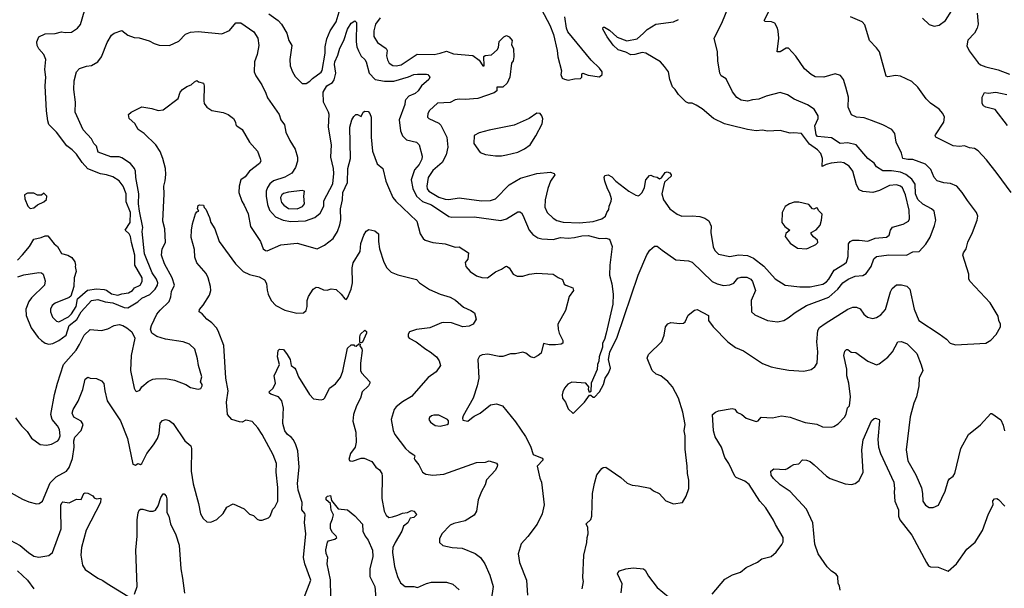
# Model space of a CAD drawing. Extents: x 1771496 to 1971148, y 471553 to 643630.
# Tile 432 of 656: x 1883542 to 1891394, y 574391 to 578922. Entities that reach past the tile are written whole.
import ezdxf

# ---------------------------------------------------------------- set-up
doc = ezdxf.new("R2010")
doc.units = 0

msp = doc.modelspace()

# ---------------------------------------------------------------- linework, layer by layer
at = {"layer": '0CON10XD'}
for points in [[(1888666, 577085), (1888775, 577008.8), (1888875, 577000.6), (1888905, 576988.6), (1889065, 576835.7), (1889105, 576817.8), (1889155, 576803.3), (1889205, 576807.8), (1889237, 576823), (1889267.9, 576862.1), (1889295, 576870.6), (1889339.1, 576869.1), (1889373.1, 576853.1), (1889386, 576835), (1889408.9, 576765), (1889374.2, 576685), (1889378, 576595), (1889405, 576570), (1889505, 576525.8), (1889585.9, 576514.1), (1889635, 576524), (1889671.2, 576545), (1889725, 576589.4), (1889815, 576643.3), (1889995, 576710.9), (1890065, 576775.4), (1890106.4, 576825), (1890147.3, 576855), (1890205, 576878.4), (1890265, 576884.5), (1890291.5, 576898.5), (1890331.1, 576955), (1890354.4, 577015), (1890375, 577034.4), (1890471.9, 577048.1), (1890614.3, 577045.7), (1890665, 577072.9), (1890715, 577074), (1890767.9, 577132.1), (1890801.7, 577188.3), (1890837.4, 577282.6), (1890846.7, 577325), (1890834.4, 577395), (1890813.9, 577413.9), (1890745, 577450.5), (1890705, 577489.4), (1890685.3, 577535), (1890682, 577612), (1890655, 577651.3), (1890607.5, 577687.5), (1890565, 577705.8), (1890495, 577718.2), (1890455, 577716.2), (1890425, 577718.2), (1890375, 577748.6), (1890355, 577778.5), (1890304.3, 577815), (1890213.4, 577923.4), (1890145, 577941.1), (1890085, 577935.5), (1890015, 577979.5), (1889905, 577990), (1889893.9, 578005), (1889883.1, 578075), (1889908.2, 578135), (1889910, 578155), (1889878.3, 578208.3), (1889825, 578243.3), (1889717.6, 578287.6), (1889665, 578324.2), (1889605, 578340.8), (1889495, 578312.9), (1889435, 578288.6), (1889385, 578284.4), (1889345, 578273.6), (1889295, 578281.8), (1889260.5, 578300.5), (1889225, 578346.2), (1889175, 578451.2), (1889136.7, 578475), (1889124.6, 578494.6), (1889108.7, 578595), (1889106, 578665), (1889079.5, 578775), (1889140, 578895), (1889194.2, 579025)], [(1888681.5, 576408.5), (1888692.9, 576475), (1888710.9, 576499.1), (1888735, 576508.1), (1888805, 576500), (1888835, 576503.8), (1888848.8, 576515), (1888872.3, 576567.7), (1888921.7, 576608.3), (1888945, 576611.2), (1889034, 576565), (1889035.8, 576525), (1889070.8, 576475), (1889188, 576355), (1889249.8, 576309.8), (1889315, 576282.9), (1889465, 576182), (1889534.3, 576154.3), (1889585, 576144), (1889675, 576128), (1889795, 576121.2), (1889852.5, 576135), (1889883.9, 576156.1), (1889901.2, 576185), (1889905.7, 576275), (1889899.2, 576355), (1889906.7, 576445), (1889920.2, 576469.8), (1889965, 576501.9), (1890145, 576615.7), (1890185, 576632), (1890215, 576630.8), (1890245, 576618), (1890274.5, 576574.5), (1890302.1, 576552.1), (1890345, 576540.8), (1890375, 576547.5), (1890410.2, 576569.8), (1890445, 576612.5), (1890486.6, 576753.4), (1890499.7, 576780.3), (1890535, 576808), (1890575, 576808), (1890615, 576798), (1890639.2, 576775), (1890674.6, 576614.6), (1890710.8, 576525), (1890875, 576418.8), (1890933.8, 576375), (1890962.5, 576345), (1891005, 576331.2), (1891246.1, 576343.9), (1891285, 576367.5), (1891328, 576412), (1891362.5, 576475), (1891362.5, 576495), (1891350, 576525), (1891345, 576560), (1891281.2, 576665), (1891120.8, 576835), (1891112, 576855), (1891110.8, 576895), (1891062.9, 577045), (1891067.5, 577065), (1891088.6, 577095), (1891102.4, 577147.6), (1891140, 577225), (1891176.2, 577325), (1891183.3, 577355), (1891172.5, 577385), (1891099.7, 577479.7), (1891058, 577545), (1891015, 577594), (1890965, 577615.6), (1890911.1, 577621.1), (1890857.9, 577637.9), (1890834.5, 577664.5), (1890806.7, 577726.7), (1890765, 577769.2), (1890665, 577806.7), (1890625, 577807.2), (1890585.7, 577815.7), (1890575, 577858.8), (1890531.4, 577945), (1890521.4, 578015), (1890496.8, 578046.8), (1890425, 578083.8), (1890335, 578119.2), (1890275, 578140), (1890213.7, 578143.7), (1890174.4, 578164.4), (1890149.4, 578225), (1890150, 578305), (1890130, 578385), (1890110, 578445), (1890087.3, 578477.3), (1890045, 578490), (1889955, 578462.5), (1889885, 578466), (1889854.5, 578484.5), (1889801.3, 578531.3), (1889732.4, 578632.4), (1889673.6, 578693.6), (1889655, 578694), (1889605, 578666), (1889583.3, 578665), (1889595.6, 578775), (1889591.4, 578831.4), (1889586, 578855), (1889562.5, 578895), (1889535.9, 578905.9), (1889486.7, 578906.7), (1889477.5, 578915), (1889539.2, 579035)], [(1883525, 577006.5), (1883565, 577047.7), (1883618.9, 577115), (1883655, 577174), (1883714.1, 577185.9), (1883745, 577200), (1883765, 577200), (1883816.1, 577136.1), (1883842.9, 577115), (1883875, 577057.5), (1883925, 577046.2), (1883956.4, 577026.4), (1883981.9, 576991.9), (1883985.8, 576965.8), (1883982.9, 576955), (1883992.7, 576915), (1883975.5, 576865.5), (1883974.6, 576795), (1883950.3, 576719.8), (1883935, 576706.7), (1883825, 576663.6), (1883801.5, 576645), (1883787.1, 576615), (1883786.5, 576595), (1883802.4, 576552.4), (1883835, 576519.6), (1883855, 576512.7), (1883930, 576555), (1883955, 576577.8), (1883991.1, 576635), (1884001.8, 576698.2), (1884083.5, 576766.5), (1884153.9, 576776.1), (1884215, 576772.5), (1884235, 576766.7), (1884275, 576738), (1884325, 576726.7), (1884355, 576738.3), (1884410, 576745), (1884441.4, 576765), (1884456.1, 576783.9), (1884502.5, 576805), (1884517.5, 576835), (1884518.5, 576865), (1884461.2, 576965), (1884459.8, 577045), (1884432.4, 577145), (1884425.8, 577195), (1884415, 577215.3), (1884383.5, 577245), (1884423, 577305), (1884424, 577385), (1884391.4, 577471.4), (1884390.8, 577535), (1884366.3, 577596.3), (1884335, 577637.1), (1884285, 577669.5), (1884235, 577685.4), (1884185, 577692.7), (1884085, 577733.7), (1884039.4, 577785), (1883995, 577849.4), (1883960.5, 577885), (1883917.3, 577917.3), (1883835.7, 578025), (1883775, 578086.2), (1883765.6, 578115.6), (1883756.2, 578195), (1883745.9, 578394.1), (1883749.4, 578465), (1883741.4, 578525), (1883751.1, 578605), (1883734.4, 578645), (1883695, 578688.6), (1883680.4, 578715), (1883678.2, 578745), (1883694.5, 578785), (1883745, 578810), (1883825, 578810.6), (1883875, 578825.7), (1883905, 578820), (1883955, 578823.3), (1884002, 578855), (1884025.5, 578884.5), (1884058, 578992)], [(1885528.5, 578968.5), (1885602.5, 578915), (1885629.2, 578885), (1885671.4, 578815), (1885687.1, 578755), (1885711.4, 578715), (1885695.8, 578605), (1885699.2, 578555), (1885716, 578505), (1885738.3, 578468.3), (1885795, 578413.8), (1885825, 578413.8), (1885855, 578432.9), (1885875.7, 578454.3), (1885945, 578503.6), (1885952.7, 578517.3), (1885978.8, 578655), (1885976.5, 578705), (1885990.8, 578769.1), (1886017.7, 578832.3), (1886065.4, 578905), (1886088.9, 578985)], [(1886415, 578935.4), (1886379.7, 578885), (1886365, 578833.3), (1886365, 578788), (1886395, 578739.1), (1886465, 578691.4), (1886471.5, 578675), (1886467.4, 578632.6), (1886475, 578601.2), (1886488.1, 578575), (1886517.9, 578557.9), (1886545, 578554.7), (1886585, 578561.4), (1886712.3, 578647.7), (1886845.8, 578644.2), (1886895.3, 578654.7), (1886945, 578671.9), (1887000.2, 578650.2), (1887155, 578636.9), (1887205, 578600), (1887234.3, 578555), (1887245, 578553.8), (1887242.4, 578627.6), (1887254, 578636), (1887305, 578642.1), (1887349.6, 578680.4), (1887360.7, 578699.3), (1887365, 578746.7), (1887403.5, 578785), (1887425, 578795.3), (1887445.8, 578785.8), (1887468.1, 578755), (1887463.3, 578725), (1887478.3, 578688.3), (1887482.3, 578625), (1887476.7, 578595), (1887463.1, 578575), (1887450.4, 578465), (1887427.8, 578415), (1887395, 578384.5), (1887347.5, 578385), (1887345.7, 578355), (1887325, 578338.1), (1887195, 578294.6), (1887095, 578285.6), (1887045, 578288.9), (1887015, 578281.9), (1886975, 578262.2), (1886874.2, 578255.8), (1886810.9, 578199.1), (1886797.3, 578175), (1886794.4, 578145), (1886803.3, 578133.3), (1886885, 578096.7), (1886901.2, 578081.2), (1886946.9, 577985), (1886957.1, 577905), (1886941.8, 577845), (1886910, 577785), (1886835, 577719.2), (1886799.3, 577665), (1886787.6, 577595), (1886791.2, 577575), (1886804.6, 577554.6), (1886885, 577507.3), (1886935, 577491.3), (1886965, 577489.6), (1887045, 577501.8), (1887225, 577478.4), (1887295, 577482.1), (1887335.8, 577495), (1887445.5, 577605), (1887535, 577658.8), (1887665, 577694.8), (1887775, 577705.6), (1887803.3, 577695), (1887808.8, 577685), (1887775, 577635.6), (1887753.3, 577576.7), (1887731.7, 577485), (1887728.8, 577428.8), (1887747.5, 577385), (1887795, 577339.5), (1887825, 577320.9), (1887875, 577307.5), (1888005, 577302.8), (1888116.1, 577313.9), (1888185, 577335.6), (1888214.1, 577355), (1888223.9, 577386.1), (1888240.6, 577409.4), (1888242, 577435), (1888258.4, 577475), (1888260, 577495), (1888248.7, 577538.7), (1888228, 577575), (1888206.9, 577635), (1888202, 577665), (1888208.8, 577681.2), (1888235, 577685.8), (1888265, 577669.2), (1888295.5, 577635.5), (1888400, 577555), (1888455, 577523.6), (1888475, 577518.6), (1888485, 577522.9), (1888505, 577544.4), (1888525.4, 577585), (1888535.8, 577645), (1888565, 577680), (1888575, 577683.3), (1888595, 577672.5), (1888625, 577667.5), (1888645, 577652.5), (1888659.5, 577660.5), (1888690, 577705), (1888705, 577710), (1888725, 577702.5), (1888737.5, 577685), (1888736.7, 577675), (1888682.5, 577627.5), (1888663.3, 577535), (1888676.4, 577486.4), (1888726.8, 577415), (1888785, 577371.4), (1888822.5, 577355), (1888905, 577359.2), (1888965, 577354.3), (1889005, 577339.4), (1889038, 577318), (1889055.7, 577275.7), (1889053.1, 577225), (1889072.1, 577112.1), (1889085, 577083.3), (1889115, 577054.2), (1889205, 577034.4), (1889275, 577047.1), (1889345, 577041.4), (1889392.5, 577022.5), (1889475, 576957.5), (1889565, 576857.8), (1889645, 576805.6), (1889762.4, 576792.4), (1889845, 576794), (1889945.7, 576815), (1889975, 576832.9), (1889995.6, 576854.4), (1890036.2, 576925), (1890120, 576975), (1890135, 576990), (1890148.2, 577035), (1890150.6, 577135), (1890164, 577155), (1890185, 577163.5), (1890235, 577165.4), (1890305, 577155.7), (1890365, 577181.1), (1890455, 577188.5), (1890476.1, 577203.9), (1890486.5, 577245), (1890502.9, 577267.1), (1890587.6, 577292.4), (1890628.6, 577315), (1890637.8, 577335), (1890634.6, 577405), (1890605, 577526), (1890582.8, 577582.8), (1890566.4, 577596.4), (1890535, 577606.7), (1890478.4, 577601.6), (1890398.5, 577561.5), (1890345, 577543.8), (1890265, 577553.4), (1890236, 577565), (1890214.2, 577605), (1890186.5, 577715), (1890156.9, 577755), (1890115, 577782.2), (1890085, 577787.1), (1890012.4, 577777.6), (1889972.5, 577767.5), (1889941.7, 577751.7), (1889943.5, 577815), (1889930, 577855), (1889905, 577885.4), (1889841, 577931), (1889775, 578015.8), (1889715, 578021.2), (1889685, 578016.7), (1889605, 578038.8), (1889505, 578032.5), (1889465, 578040.8), (1889414.1, 578035.9), (1889345, 578046.9), (1889205, 578082.2), (1889163.1, 578093.1), (1889075, 578134.3), (1888985, 578210.8), (1888935, 578241.4), (1888905, 578255.6), (1888875, 578257.8), (1888855, 578266.9), (1888794.7, 578324.7), (1888768.6, 578365), (1888746.4, 578386.4), (1888725.7, 578445), (1888714.4, 578505), (1888685, 578548.6), (1888650.8, 578585), (1888535, 578655.7), (1888505, 578660.8), (1888446.8, 578643.2), (1888415, 578641.4), (1888375, 578663.6), (1888315, 578681.8), (1888275, 578719.2), (1888225.8, 578785), (1888191.2, 578845), (1888195, 578862.5), (1888205, 578862.5), (1888245, 578838.8), (1888305, 578783.8), (1888382.7, 578752.7), (1888465, 578769.4), (1888515.8, 578814.2), (1888545.9, 578844.1), (1888615, 578885.6), (1888756.7, 578905), (1888796.4, 578923.6)], [(1887702.2, 579002.2), (1887769.1, 578879.1), (1887798.5, 578805), (1887828, 578675), (1887833.8, 578625), (1887861.2, 578515), (1887856.7, 578485), (1887867, 578457), (1887885, 578447.5), (1887915, 578440), (1887965, 578451.2), (1888015, 578453.3), (1888023.3, 578465), (1888025, 578490), (1888033.3, 578496.7), (1888075, 578480), (1888165, 578466.2), (1888185.7, 578484.3), (1888188, 578505), (1888165.8, 578535), (1888099.1, 578599.1), (1887912.9, 578825), (1887902.2, 578855), (1887890, 578945)], [(1891449.2, 577545), (1891335.8, 577695), (1891252, 577805), (1891185.5, 577875.5), (1891155, 577896.2), (1891115, 577901.2), (1891075.8, 577915.8), (1891035, 577912), (1890985, 577916.9), (1890846.6, 577986.6), (1890841.4, 577995), (1890844.2, 578005), (1890912.5, 578105), (1890915.8, 578145), (1890903.8, 578175), (1890875, 578208), (1890805, 578257.5), (1890770.2, 578290.2), (1890705, 578383.8), (1890655, 578428), (1890565, 578472), (1890525, 578476.2), (1890465, 578466.2), (1890452.3, 578472.3), (1890398, 578665), (1890375, 578698.8), (1890318.8, 578755), (1890280.9, 578880.9), (1890261.2, 578905), (1890167.5, 578945)], [(1890740, 578935), (1890793.2, 578883.2), (1890835, 578869.2), (1890875, 578879.2), (1890925, 578915.7), (1890975.5, 578994.5)], [(1891176.2, 578975), (1891184.3, 578885), (1891177.1, 578855), (1891155.7, 578815), (1891102.1, 578757.9), (1891094, 578714), (1891112.5, 578672.5), (1891185, 578578.9), (1891205, 578563.1), (1891247.3, 578547.3), (1891345, 578521.1), (1891435, 578488.9)], [(1883526.5, 576873.5), (1883575, 576888.2), (1883695, 576908.1), (1883715, 576905.8), (1883728, 576895), (1883745, 576840), (1883739.4, 576805), (1883636.4, 576705), (1883615, 576676.9), (1883590.9, 576615), (1883593.5, 576565), (1883632, 576465), (1883688.9, 576388.9), (1883714.6, 576364.6), (1883745, 576343.1), (1883775, 576336.7), (1883805, 576341.5), (1883854.2, 576365), (1883912.3, 576407.7), (1883937, 576485), (1883996.1, 576533.9), (1884033, 576595), (1884115, 576683.2), (1884165, 576691.1), (1884223.8, 576673.8), (1884285.4, 576665.4), (1884375, 576627.1), (1884404.6, 576625.4), (1884485, 576674.7), (1884515, 576702), (1884579.5, 576730.5), (1884623.3, 576775), (1884640.4, 576805), (1884643.3, 576825), (1884633.3, 576855), (1884597.7, 576905), (1884537.7, 577055), (1884517.5, 577235), (1884522.8, 577265), (1884496.5, 577396.5), (1884488.9, 577455), (1884490.8, 577535), (1884467.5, 577665), (1884465.5, 577715), (1884457.8, 577735), (1884425, 577776.9), (1884355, 577821.1), (1884335, 577827.8), (1884268, 577828), (1884167.3, 577867.3), (1884153.6, 577913.6), (1884132.5, 577935), (1884113.1, 577973.1), (1884047.1, 578045), (1883984.3, 578185), (1883986.6, 578263.4), (1883974.6, 578365.4), (1883975.8, 578435), (1883995, 578506.7), (1884017.5, 578532.5), (1884075, 578552.5), (1884115, 578558), (1884163.8, 578585), (1884195, 578626.7), (1884240.2, 578739.8), (1884275, 578798), (1884295, 578814), (1884355, 578836.2), (1884405, 578798.8), (1884455, 578778.8), (1884495, 578776.2), (1884573.9, 578753.9), (1884615, 578731.2), (1884655, 578718.8), (1884736.4, 578716.4), (1884809.7, 578750.3), (1884864.6, 578805.4), (1884905, 578823.1), (1884965, 578828.5), (1885155, 578808), (1885214.1, 578835.9), (1885264.3, 578895.7), (1885305, 578895.8), (1885409.2, 578825), (1885441.1, 578775), (1885447.8, 578715), (1885434.3, 578645), (1885414.4, 578585), (1885412.5, 578505), (1885423.6, 578473.6), (1885472, 578402), (1885505.6, 578335), (1885518.9, 578298.9), (1885611.4, 578165), (1885623.1, 578125), (1885654.2, 578084.2), (1885664.3, 578025), (1885695, 577958.8), (1885739.1, 577889.1), (1885758.1, 577825), (1885757.1, 577795), (1885741.4, 577745), (1885710.8, 577699.2), (1885655, 577666.2), (1885565, 577637.1), (1885536.2, 577613.8), (1885517.1, 577585), (1885508.5, 577555), (1885508.2, 577515), (1885518.3, 577448.3), (1885535, 577404.2), (1885581.5, 577351.5), (1885643.4, 577323.4), (1885705, 577314.8), (1885819.8, 577320.2), (1885895, 577344.5), (1885938.9, 577381.1), (1885967.2, 577435), (1885967.5, 577477.5), (1886038.8, 577615), (1886048, 577695), (1886045.3, 577735), (1886021.8, 577825), (1886027.8, 577925), (1886003.6, 578065), (1886009.1, 578165), (1886005.5, 578185), (1885963.8, 578265), (1885962.7, 578345), (1885991.4, 578395), (1886035, 578422.2), (1886048.2, 578441.8), (1886062, 578495), (1886051, 578565), (1886053.8, 578585), (1886080, 578640), (1886094.7, 578695.3), (1886125.6, 578755), (1886156.7, 578845), (1886185, 578893.8), (1886215, 578913.3), (1886228.6, 578898.6), (1886225.5, 578745), (1886230, 578705), (1886243.1, 578673.1), (1886265, 578632), (1886295, 578604), (1886305.6, 578585), (1886328.1, 578495), (1886375.5, 578445.5), (1886451.3, 578431.3), (1886525, 578432.7), (1886643.6, 578466.4), (1886685, 578485.4), (1886715, 578488.5), (1886785, 578488.8), (1886796.7, 578485), (1886813.3, 578465), (1886803.8, 578445), (1886745, 578395.8), (1886719.4, 578355), (1886695, 578334.5), (1886645, 578311.5), (1886620.6, 578285), (1886614.5, 578275), (1886613.3, 578245), (1886568, 578125), (1886578.6, 578035), (1886594.2, 577995), (1886625.4, 577965.4), (1886706.4, 577946.4), (1886728, 577925), (1886752.5, 577835), (1886749.1, 577810.9), (1886727, 577767), (1886689.5, 577725), (1886664.7, 577645), (1886676.8, 577576.8), (1886706.4, 577515), (1886752.8, 577472.8), (1886825, 577445.3), (1886963.1, 577353.1), (1886987.6, 577347.6), (1887165, 577349.6), (1887377.9, 577322.1), (1887424.5, 577335.5), (1887515, 577389.4), (1887530.8, 577390.8), (1887543.2, 577383.2), (1887554.5, 577364.5), (1887605.6, 577245.6), (1887635, 577210), (1887674.4, 577184.4), (1887705, 577175.6), (1887795, 577168.9), (1887855, 577186.4), (1887915, 577180), (1887965, 577185.4), (1888025, 577199.7), (1888075, 577202.1), (1888165, 577177.5), (1888215, 577180.8), (1888245, 577172.5), (1888267.5, 577115), (1888246.9, 576965), (1888245.4, 576885.4), (1888264.2, 576815.8), (1888275.6, 576735), (1888271.5, 576655), (1888219.4, 576425), (1888205.5, 576374.5), (1888190.6, 576345), (1888189.1, 576310.9), (1888164, 576235), (1888160.5, 576199.5), (1888148.8, 576175), (1888147, 576133), (1888100, 576025), (1888095, 575960), (1888085, 575950), (1888077.5, 575975), (1888080, 575995), (1888055.9, 576025.9), (1887945, 576032), (1887913.4, 576016.6), (1887886, 575985), (1887873.3, 575955), (1887867, 575933), (1887870, 575905), (1887893.6, 575873.6), (1887915, 575820), (1887955, 575782.5), (1888046.7, 575875), (1888085, 575930), (1888095, 575930), (1888115, 575912.5), (1888125, 575913.3), (1888166, 575955), (1888197.5, 576015), (1888210, 576065), (1888237.5, 576105), (1888253.3, 576145), (1888236.7, 576215), (1888248.3, 576271.7), (1888305, 576392.5), (1888474.7, 576885.3), (1888543, 577047), (1888565.7, 577084.3), (1888605, 577118), (1888625, 577116), (1888666, 577085)], [(1883508, 575748), (1883555, 575686), (1883601.3, 575641.3), (1883635, 575586.2), (1883705, 575536.2), (1883755, 575532), (1883795, 575538.8), (1883845, 575566.2), (1883855, 575576.7), (1883863.5, 575605), (1883858.4, 575655), (1883843.1, 575685), (1883800.7, 575735), (1883790.4, 575775), (1883820.5, 575935), (1883844.1, 576025), (1883892.2, 576175), (1883991.9, 576288.1), (1884017.3, 576332.7), (1884055, 576408.8), (1884105, 576452), (1884195, 576444.3), (1884245, 576457.1), (1884295, 576484.2), (1884335, 576492.5), (1884365, 576485.7), (1884397.4, 576467.4), (1884435, 576433.8), (1884458.6, 576385), (1884430, 576245), (1884424.5, 576125), (1884454.4, 575984.4), (1884464.2, 575964.2), (1884475, 575957.5), (1884499.5, 575970.5), (1884516.7, 575995), (1884565, 576038.8), (1884603, 576057), (1884625, 576060), (1884705, 576062.5), (1884775, 576048.8), (1884865.9, 576015.9), (1884905, 575990), (1884965, 575977.5), (1884985, 575982.5), (1884996.2, 576005), (1884995.9, 576015.9), (1884983.3, 576035), (1884994, 576075), (1884967.1, 576165), (1884960.3, 576219.7), (1884937.1, 576295), (1884895, 576336.9), (1884844.3, 576354.3), (1884705, 576376.9), (1884635, 576396), (1884596.2, 576425), (1884584, 576455), (1884592.5, 576485), (1884636.2, 576575), (1884662.2, 576607.8), (1884732.5, 576675), (1884746.6, 576713.4), (1884751.3, 576755), (1884776.5, 576805), (1884758.5, 576865), (1884697.5, 576975), (1884671.4, 577045), (1884677.1, 577095), (1884704.2, 577145), (1884700, 577255), (1884684.4, 577315), (1884694.4, 577535), (1884690, 577595), (1884701.7, 577638.3), (1884707.3, 577687.3), (1884704.3, 577735), (1884684.3, 577815), (1884660.6, 577870.6), (1884628, 577925), (1884534.6, 578014.6), (1884486, 578046), (1884460, 578095), (1884414.2, 578135), (1884410, 578165), (1884430, 578185), (1884515, 578227.1), (1884595, 578214.2), (1884645, 578198), (1884685, 578204), (1884805, 578293.3), (1884822.5, 578345), (1884838.8, 578365), (1884875, 578389.2), (1884908.3, 578401.7), (1884935, 578427.5), (1884955, 578437.5), (1884967.5, 578427.5), (1885006.7, 578415), (1885012, 578395), (1885010, 578275), (1885013.8, 578255), (1885033.3, 578225), (1885075, 578198), (1885165, 578182), (1885205, 578166), (1885248, 578135), (1885263.8, 578106.2), (1885266.2, 578085), (1885273.8, 578075), (1885315, 578047.1), (1885374.5, 577944.5), (1885437.5, 577875), (1885460, 577815), (1885464, 577795), (1885454, 577775), (1885375, 577714.3), (1885340.3, 577669.7), (1885305, 577646.7), (1885290.8, 577595), (1885290, 577545), (1885312, 577475), (1885332, 577445), (1885363.4, 577373.4), (1885382, 577275), (1885462.5, 577155), (1885482, 577095), (1885501.3, 577081.3), (1885515, 577080.6), (1885625, 577127.1), (1885755, 577140), (1885915, 577096.7), (1885973.3, 577125), (1886041.7, 577178.3), (1886076.9, 577235), (1886095, 577287.5), (1886102.4, 577327.6), (1886099.7, 577415), (1886115.6, 577485), (1886117.5, 577545), (1886156.5, 577625), (1886159.4, 577735), (1886179.1, 577815), (1886175.7, 578065), (1886190, 578125), (1886205, 578151.2), (1886222.5, 578165), (1886235, 578166.2), (1886265, 578150), (1886280, 578185), (1886295, 578193.3), (1886319.5, 578189.5), (1886335, 578173.3), (1886345.5, 578145), (1886344.5, 577985), (1886355.5, 577875), (1886392.4, 577772.4), (1886438.8, 577735), (1886460.8, 577635), (1886483.6, 577583.6), (1886518.1, 577505), (1886540, 577475), (1886707.5, 577315), (1886735.7, 577215.7), (1886758.8, 577178.8), (1886775.7, 577165.7), (1886835, 577145.7), (1886935, 577136.7), (1887015, 577109.2), (1887045, 577112.5), (1887120, 577065), (1887116.4, 577013.6), (1887093.9, 576986.1), (1887098.8, 576955), (1887134, 576915), (1887185, 576881.4), (1887226.6, 576866.6), (1887272.5, 576865), (1887335, 576911.2), (1887385, 576933.8), (1887415, 576956.2), (1887425, 576956.7), (1887443.8, 576945), (1887476, 576895), (1887509.1, 576879.1), (1887555, 576877.8), (1887605, 576894.4), (1887665, 576902.9), (1887795, 576893.3), (1887836, 576866), (1887871.7, 576851.7), (1887883.3, 576815), (1887897.5, 576807.5), (1887952.5, 576785), (1887958.8, 576765), (1887923.8, 576715), (1887893.3, 576605), (1887834, 576495), (1887836, 576455), (1887845, 576422.5), (1887873.8, 576365), (1887872.5, 576345), (1887860, 576335), (1887815, 576332), (1887765, 576331.2), (1887719.3, 576340.7), (1887700, 576265), (1887677.5, 576245), (1887643, 576227), (1887615, 576233.8), (1887576.7, 576265), (1887555, 576272.9), (1887495, 576259.4), (1887455, 576260), (1887395, 576238.9), (1887365, 576238.6), (1887275, 576255.6), (1887229.7, 576250.3), (1887209.7, 576240.3), (1887195.9, 576214.1), (1887202, 576065), (1887190, 576005), (1887158, 575905), (1887077.5, 575765), (1887072.5, 575745), (1887075, 575730), (1887115, 575722.5), (1887145, 575747.5), (1887165, 575763.3), (1887215, 575786.7), (1887295, 575853.3), (1887345, 575860), (1887392.5, 575845), (1887496.8, 575716.8), (1887575, 575600), (1887614.3, 575524.3), (1887637.6, 575457.6), (1887707.8, 575427.8), (1887716.9, 575415), (1887667.5, 575365), (1887688.8, 575268.8), (1887702, 575235), (1887723.8, 575055), (1887708.8, 574985), (1887667.3, 574902.7), (1887595, 574803.3), (1887541.2, 574745), (1887515.8, 574665), (1887527.5, 574595), (1887584, 574455), (1887591.2, 574335)], [(1891419.7, 578079.7), (1891322, 578205), (1891245, 578224.6), (1891228.1, 578235), (1891217.1, 578255), (1891216.4, 578303.6), (1891235, 578342.5), (1891265, 578336.7), (1891325, 578345.5), (1891363.3, 578335), (1891415, 578326.2)], [(1887385, 577836.2), (1887425, 577844.2), (1887515, 577866.2), (1887568.3, 577891.7), (1887611.2, 577925), (1887658.8, 577995), (1887707.3, 578092.7), (1887713, 578133), (1887706.7, 578156.7), (1887693, 578173), (1887665, 578176.2), (1887605, 578133.8), (1887485, 578080), (1887285, 578042), (1887205, 578021.2), (1887165, 578000), (1887163.8, 577935), (1887215, 577862.5), (1887255, 577846.7), (1887335, 577836.2), (1887385, 577836.2)], [(1883625, 577417.5), (1883655, 577423.3), (1883683, 577447), (1883735, 577470), (1883755, 577490), (1883757.5, 577515), (1883735, 577540), (1883715, 577522.5), (1883683, 577523), (1883655, 577540), (1883605, 577540), (1883580, 577525), (1883583, 577493), (1883607.5, 577435), (1883625, 577417.5)], [(1885755, 577414.1), (1885796.2, 577433.8), (1885812.7, 577455), (1885807.5, 577515), (1885813.3, 577555), (1885795, 577561.4), (1885685, 577546), (1885645, 577535.4), (1885631.8, 577525), (1885622.7, 577505), (1885623.1, 577485), (1885630, 577465), (1885647.1, 577445), (1885685, 577418.4), (1885755, 577414.1)], [(1884609.2, 575535), (1884641.1, 575585), (1884655, 575623.3), (1884662.9, 575707.1), (1884681.1, 575728.9), (1884705, 575735.8), (1884735, 575728.6), (1884765.8, 575705), (1884858, 575565), (1884906.2, 575525), (1884911.4, 575505), (1884908.1, 575325), (1884925, 575222.5), (1884968.6, 575065), (1884984, 574985), (1885005, 574946.7), (1885035, 574920), (1885065, 574916.7), (1885115, 574937.5), (1885165, 574987.5), (1885192.3, 575037.7), (1885245, 575063.8), (1885332.5, 575025), (1885375, 574980), (1885405, 574970), (1885435, 574942.5), (1885455, 574932.5), (1885475, 574932.5), (1885525, 574952.5), (1885540, 574965), (1885559.3, 575020.7), (1885575, 575037.5), (1885600, 575085), (1885600, 575125), (1885600, 575195), (1885587.5, 575315), (1885590, 575385), (1885563.5, 575455), (1885474.6, 575615), (1885439.8, 575669.8), (1885395, 575720.8), (1885345, 575730), (1885315, 575715.6), (1885295, 575716.7), (1885233.8, 575735), (1885198.9, 575775), (1885191.1, 575875), (1885205.4, 575965.4), (1885185.4, 576065), (1885168.8, 576325), (1885125, 576442.5), (1885110, 576465), (1885075, 576506.2), (1885035, 576534), (1884997.7, 576577.7), (1884973.3, 576595), (1884976.4, 576613.6), (1885005, 576647.5), (1885055, 576726.7), (1885065.6, 576765), (1885064.4, 576795), (1885045.6, 576865), (1885028.3, 576898.3), (1884954.2, 576985), (1884938.8, 577028.8), (1884935, 577090), (1884910, 577185), (1884911.4, 577245), (1884920, 577295), (1884943.8, 577375), (1884955, 577390), (1884970, 577395), (1884960, 577415), (1884965, 577440), (1884975, 577447.5), (1885007.5, 577445), (1885012.5, 577425), (1885025, 577412.5), (1885055.5, 577345.5), (1885065.7, 577305.7), (1885097.8, 577255), (1885132.5, 577155), (1885261.4, 576975), (1885323.9, 576913.9), (1885375, 576891.5), (1885452.7, 576872.7), (1885495, 576850), (1885510.3, 576820.3), (1885514.4, 576765.6), (1885522.5, 576735), (1885547.8, 576685), (1885585, 576643.1), (1885655, 576605.7), (1885753, 576583), (1885805, 576586), (1885825, 576603.3), (1885834, 576635), (1885833.8, 576685), (1885843.8, 576715), (1885882, 576775), (1885905, 576790.8), (1885925, 576788.1), (1885965, 576767.8), (1885994, 576766), (1886026.1, 576776.1), (1886065, 576771.2), (1886105.5, 576735.5), (1886135, 576696.7), (1886145, 576693.3), (1886155.8, 576705), (1886184.4, 576775), (1886196.7, 576825), (1886194.2, 576945), (1886202, 576985), (1886255.7, 577075), (1886261.9, 577138.1), (1886286.4, 577203.6), (1886304.2, 577235.8), (1886325, 577250), (1886375, 577240), (1886403.8, 577215), (1886402, 577155), (1886411.1, 577095), (1886445, 576990), (1886470.8, 576945), (1886505, 576910.8), (1886557.6, 576887.6), (1886705, 576851.2), (1886731.2, 576825), (1886810.6, 576770.6), (1886895, 576735.6), (1886975, 576711.4), (1887016.3, 576686.3), (1887082.2, 576632.2), (1887140, 576605), (1887167.5, 576585), (1887182.5, 576535), (1887156.7, 576495), (1887125, 576478.6), (1887075, 576474.5), (1886985, 576505.6), (1886925, 576508.9), (1886905, 576505.6), (1886812.5, 576465), (1886705, 576454.2), (1886650, 576435), (1886640, 576415), (1886640, 576395), (1886647.5, 576385), (1886702.5, 576355), (1886780, 576295), (1886815, 576276), (1886865.5, 576235.5), (1886886.4, 576203.6), (1886897.1, 576165), (1886863.8, 576115), (1886800.3, 576069.7), (1886665, 575917.8), (1886594.6, 575875.4), (1886545, 575835.8), (1886529.2, 575815), (1886504.2, 575735), (1886518.8, 575648.8), (1886532.9, 575615), (1886617.5, 575505), (1886647.4, 575477.4), (1886685.7, 575455), (1886692.5, 575445), (1886688, 575425), (1886694, 575415), (1886725.8, 575375), (1886755, 575316.7), (1886779.5, 575299.5), (1886835, 575290.8), (1886925, 575300), (1887185, 575392.9), (1887255, 575396.9), (1887285, 575405.5), (1887345, 575388.8), (1887352, 575375), (1887349.4, 575360.6), (1887335, 575332), (1887263.8, 575255), (1887253.8, 575215), (1887225, 575162.5), (1887198.8, 575095), (1887183.8, 575005), (1887165, 574972.5), (1887095, 574928.8), (1887005, 574908), (1886975, 574893.8), (1886908.8, 574825), (1886888.8, 574785), (1886890, 574755), (1886915, 574731.2), (1886990, 574715), (1887070.3, 574710.3), (1887175, 574667.1), (1887215.4, 574635.4), (1887251.4, 574585), (1887291.4, 574495), (1887317.8, 574405), (1887301.9, 574295)], [(1889815, 577096.7), (1889835, 577103.3), (1889890.7, 577129.3), (1889906.2, 577145), (1889903.3, 577165), (1889870.7, 577190.7), (1889852.5, 577215), (1889852.5, 577225), (1889892, 577248), (1889924, 577285), (1889936.7, 577325), (1889941.7, 577371.7), (1889911.7, 577401.7), (1889905, 577420), (1889895, 577422.5), (1889875, 577411.2), (1889865, 577413.8), (1889835, 577448.8), (1889755, 577467.5), (1889717, 577467), (1889680, 577455), (1889647, 577433), (1889622.5, 577385), (1889620, 577305), (1889643.8, 577275), (1889683.3, 577245), (1889651.7, 577218.3), (1889646.7, 577195), (1889685, 577140), (1889745, 577100), (1889815, 577096.7)], [(1886265, 576346.2), (1886255, 576350), (1886252.9, 576395), (1886260, 576415), (1886295, 576447.8), (1886308, 576438), (1886308.2, 576425), (1886275, 576350.8), (1886265, 576346.2)], [(1885805.9, 574304.1), (1885862.5, 574455), (1885815.3, 574585.3), (1885806.1, 574635), (1885822.3, 574825), (1885811.8, 574915), (1885817.7, 574975), (1885815.9, 574985.9), (1885792.7, 575015), (1885795.5, 575075), (1885761.7, 575171.7), (1885758.1, 575225), (1885771.6, 575355), (1885759.1, 575485), (1885744.7, 575535), (1885725, 575574.4), (1885706.1, 575596.1), (1885676.3, 575616.3), (1885655.5, 575645), (1885640.9, 575705), (1885642, 575778), (1885646.7, 575825), (1885631.4, 575885), (1885605, 575917.5), (1885545, 575938), (1885532.5, 575945), (1885530, 575955), (1885562.5, 575985), (1885580.8, 576025), (1885570.8, 576085), (1885613.8, 576175), (1885598, 576235), (1885602.5, 576285), (1885612.5, 576297.5), (1885645, 576292.5), (1885674, 576254), (1885697.5, 576215), (1885706.4, 576166.4), (1885735, 576146), (1885745, 576131.2), (1885764.6, 576074.6), (1885854, 575935), (1885885, 575901.2), (1885945, 575892.5), (1885965, 575897.5), (1885975, 575907.5), (1886012.7, 575985), (1886059.5, 576020.5), (1886098.9, 576071.1), (1886118, 576122), (1886156.7, 576305), (1886185, 576330), (1886205, 576330), (1886211.7, 576321.7), (1886225, 576320), (1886245, 576337.5), (1886255, 576340), (1886256.7, 576335), (1886253, 576323), (1886269.6, 576299.6), (1886271.8, 576285), (1886260.6, 576185), (1886260.4, 576125), (1886267.6, 576107.6), (1886333.8, 576035), (1886334, 576025), (1886324.2, 576005), (1886273.3, 575955), (1886258.6, 575905), (1886227.1, 575845), (1886203.2, 575776.8), (1886197.3, 575722.7), (1886222.2, 575635), (1886225.7, 575554.3), (1886217.5, 575515), (1886180, 575465), (1886167.3, 575417.3), (1886175, 575406.2), (1886195, 575402.5), (1886265, 575428.6), (1886288.3, 575428.3), (1886349.8, 575399.8), (1886382.2, 575355), (1886410.6, 575335), (1886428.5, 575305), (1886432.5, 575285), (1886428.6, 575105), (1886446.9, 575005), (1886465, 574972), (1886485, 574955.8), (1886515, 574959.1), (1886555.9, 574974.1), (1886595, 574988.5), (1886635, 574994.7), (1886665, 575011.3), (1886685, 575005.4), (1886703.6, 574985), (1886705.3, 574975), (1886685, 574955.5), (1886655, 574948.5), (1886636.8, 574913.2), (1886602.5, 574885), (1886589.2, 574845), (1886535, 574756.2), (1886517.5, 574715), (1886514.5, 574675), (1886531.1, 574565), (1886555, 574483.3), (1886577.5, 574435), (1886615.5, 574405.5), (1886685, 574404.2), (1886715, 574396.2), (1886785, 574428.8), (1886825, 574440), (1886945, 574438.2), (1886995, 574423.1), (1887045, 574379.2)], [(1888028, 574385), (1888038, 574445), (1888032.5, 574475), (1888040.8, 574655), (1888065.7, 574755), (1888065.8, 574795), (1888075.8, 574825), (1888072.5, 574875), (1888058.6, 574905), (1888095, 574939.2), (1888105.5, 574964.5), (1888110, 575145), (1888124.5, 575224.5), (1888145, 575294), (1888185, 575345.7), (1888195, 575354.3), (1888215, 575357.1), (1888335, 575273.8), (1888385, 575228), (1888425, 575212), (1888474.1, 575205.9), (1888568.3, 575188.3), (1888595, 575166.7), (1888642.5, 575145), (1888695, 575086.7), (1888755, 575063.8), (1888827.5, 575075), (1888856.7, 575125), (1888876.7, 575185), (1888878.3, 575251.7), (1888866, 575305), (1888865.8, 575365), (1888849.7, 575499.7), (1888849.4, 575605), (1888839.4, 575645), (1888849.5, 575695), (1888831.1, 575795), (1888796.4, 575906.4), (1888747.1, 575995), (1888709.8, 576039.8), (1888655, 576082.9), (1888618, 576098), (1888585, 576125.8), (1888545.7, 576225), (1888557.2, 576252.8), (1888663.4, 576356.6), (1888681.5, 576408.5)], [(1889065, 574342.5), (1889165, 574462.5), (1889225, 574497.5), (1889290.7, 574519.3), (1889335, 574556.7), (1889425, 574597.5), (1889460, 574625), (1889535, 574643.3), (1889575, 574677.5), (1889620.7, 574739.3), (1889629.3, 574760.7), (1889630, 574795), (1889567.8, 574897.8), (1889552.8, 574932.8), (1889491.7, 575031.7), (1889445, 575086), (1889358.8, 575218.8), (1889325, 575244.4), (1889255, 575272.7), (1889244.5, 575285), (1889195.6, 575385), (1889165, 575433.3), (1889138.1, 575515), (1889088, 575598), (1889075.5, 575645), (1889065.6, 575774.4), (1889089.6, 575795), (1889113.3, 575805), (1889223.2, 575823.2), (1889245, 575817.5), (1889261.2, 575795), (1889300, 575775), (1889335, 575746.2), (1889415, 575720), (1889430, 575725), (1889455, 575754.2), (1889545, 575750), (1889615.7, 575764.3), (1889685.5, 575755.5), (1889744.3, 575734.3), (1889805, 575710.8), (1889899.7, 575699.7), (1889945, 575676), (1890015, 575674), (1890035, 575678.8), (1890069.1, 575700.9), (1890120, 575755), (1890132.5, 575777.5), (1890142.4, 575827.6), (1890158, 575845), (1890167.8, 575915), (1890152.9, 576025), (1890137.9, 576085), (1890136.9, 576136.9), (1890114.4, 576245.6), (1890120.9, 576279.1), (1890135, 576293.8), (1890145, 576294), (1890173.6, 576273.6), (1890209.3, 576269.3), (1890305, 576200), (1890375, 576170.8), (1890395, 576179.2), (1890465, 576232.5), (1890501.4, 576275), (1890545, 576354), (1890575, 576358.6), (1890618.6, 576338.6), (1890695, 576262), (1890730.6, 576170.6), (1890743.3, 576125), (1890715.6, 576065), (1890711.8, 576005), (1890692.7, 575915), (1890672.7, 575865), (1890643.8, 575756.2), (1890610.6, 575495), (1890625.6, 575405), (1890688, 575295), (1890732.4, 575192.4), (1890742, 575145), (1890744.1, 575084.1), (1890764.1, 575054.1), (1890795, 575033.3), (1890825, 575033.3), (1890868.3, 575051.7), (1890921.2, 575165), (1890945, 575247.5), (1890956.1, 575263.9), (1890986.2, 575285), (1890999.2, 575305), (1891046.2, 575505), (1891108, 575615), (1891205, 575693.8), (1891285, 575782.5), (1891295, 575782.5), (1891365, 575732.5), (1891385, 575690), (1891394.1, 575644.1)], [(1883475, 575150), (1883565, 575100), (1883615, 575078.8), (1883675, 575063.8), (1883697.5, 575065), (1883723.8, 575085), (1883785, 575232.2), (1883832, 575278), (1883915, 575323.2), (1883937.5, 575352.5), (1883962.5, 575425), (1883975.3, 575514.7), (1883974.6, 575565), (1883981.5, 575595), (1884032.1, 575647.9), (1884047.8, 575695), (1884033.1, 575723.1), (1883972.9, 575755), (1883960.5, 575785), (1883968.9, 575815), (1884008.1, 575881.9), (1884046, 575975), (1884065, 576057.5), (1884085, 576073.3), (1884105, 576066.2), (1884155, 576063.3), (1884195, 576043.3), (1884212.7, 576022.7), (1884220, 575965), (1884240, 575885), (1884344.5, 575724.5), (1884402.2, 575585), (1884445, 575380), (1884465, 575371.2), (1884485, 575383.8), (1884505, 575378), (1884515, 575384), (1884555, 575463.8), (1884609.2, 575535)], [(1886895, 575683.8), (1886950, 575695), (1886960, 575705), (1886960, 575725), (1886952.5, 575735), (1886885, 575769.2), (1886845, 575769.2), (1886825, 575763.8), (1886809.5, 575750.5), (1886804, 575735), (1886816.7, 575715), (1886855, 575688.8), (1886895, 575683.8)], [(1890084, 574375), (1890079.3, 574409.3), (1890068.3, 574428.3), (1890066.7, 574485), (1890053.9, 574503.9), (1890015, 574526), (1889981.2, 574561.2), (1889909.6, 574665), (1889883, 574743), (1889867.3, 574912.7), (1889815, 575020), (1889685, 575162.5), (1889605, 575214.4), (1889554, 575265), (1889535, 575292.5), (1889532.5, 575325), (1889555, 575342.5), (1889645, 575337.5), (1889665, 575344), (1889691.2, 575365), (1889715, 575376), (1889755, 575382), (1889785, 575413.3), (1889815, 575412), (1889845, 575400), (1889878, 575375), (1889975, 575284), (1890004.4, 575264.4), (1890125, 575222), (1890175, 575218), (1890204.2, 575225.8), (1890235, 575248.8), (1890269.4, 575315), (1890257.3, 575495), (1890267.3, 575572.7), (1890334.4, 575725), (1890355, 575742.9), (1890367.5, 575745), (1890396, 575735), (1890398, 575725), (1890384.4, 575575), (1890390, 575515), (1890406.2, 575465), (1890512.7, 575235), (1890518.2, 575185), (1890514.6, 575155.4)], [(1883465, 574772.9), (1883545, 574732.5), (1883612, 574675), (1883655, 574647.5), (1883695, 574637.5), (1883775, 574650.8), (1883804.2, 574675), (1883871.2, 574865), (1883868.5, 575015), (1883870.6, 575055), (1883880, 575075), (1883885, 575078.8), (1883935, 575072), (1883995, 575100), (1884031.7, 575098.3), (1884053.3, 575145), (1884065, 575150), (1884085, 575147.5), (1884126.1, 575126.1), (1884135, 575112.5), (1884153.6, 575103.6), (1884185, 575110), (1884190, 575105), (1884186, 575075), (1884072.9, 574855), (1884034, 574716), (1884030.5, 574655), (1884042.1, 574575), (1884065, 574540), (1884165, 574470), (1884205, 574452.9), (1884238.9, 574428.9)], [(1884457, 574343), (1884478.6, 574405), (1884468.8, 574695), (1884477.7, 574805), (1884477.3, 574935), (1884487.6, 574992.4), (1884495, 575013.3), (1884505, 575021.2), (1884525, 575020.8), (1884575.7, 575004.3), (1884605, 575005.8), (1884625, 575013.8), (1884645, 575046.7), (1884666, 575115), (1884685, 575142.5), (1884695, 575142.5), (1884708.8, 575125), (1884714.1, 575104.1), (1884713.8, 574995), (1884730.6, 574965), (1884745.6, 574905), (1884786.2, 574816.2), (1884814.4, 574735), (1884827.8, 574545), (1884841.1, 574471.1), (1884855, 574352.5)], [(1886023.3, 574325), (1886019.2, 574459.2), (1885992.9, 574585), (1886000, 574635), (1885985, 574667.5), (1885983, 574697), (1885995, 574757.5), (1886005, 574767.5), (1886055, 574782.5), (1886070, 574795), (1886066.4, 574806.4), (1886035.9, 574835.9), (1886020.8, 574865), (1886019.2, 574905), (1886037.5, 574945), (1886043.3, 574975), (1886024.4, 575014.4), (1886021.4, 575065), (1885984.6, 575094.6), (1885984.4, 575115), (1885995, 575125.7), (1886019.4, 575129.4), (1886028.9, 575088.9), (1886082.5, 575025), (1886155, 575016.7), (1886215, 574968.8), (1886275, 574902.5), (1886279.2, 574845), (1886295.5, 574805.5), (1886320.8, 574775), (1886354.2, 574695), (1886357.7, 574645), (1886334.5, 574545), (1886334.4, 574485), (1886374.4, 574405), (1886382.6, 574312.6)], [(1890514.6, 575155.4), (1890521.8, 575085), (1890549.5, 575015), (1890550.5, 574965), (1890559.5, 574935), (1890655.5, 574815), (1890772, 574595), (1890790.3, 574570.3), (1890805, 574561.2), (1890865, 574559.2), (1890945, 574526.7), (1891011.2, 574585), (1891095, 574701.2), (1891161.3, 574758.7), (1891219.3, 574850.7), (1891267, 574983), (1891303.8, 575055), (1891303.4, 575086.6), (1891315, 575102.9), (1891335, 575105.5), (1891347.3, 575097.3), (1891398, 575045)], [(1883525, 574530), (1883602.9, 574455), (1883653.3, 574385)], [(1888338.1, 574355), (1888346, 574425), (1888309.4, 574505), (1888310.6, 574515), (1888325, 574529.2), (1888375, 574544.8), (1888435, 574554.1), (1888516.9, 574546.9), (1888530, 574535), (1888555, 574486.7), (1888625, 574396.7), (1888715, 574323.8)], [(1884238.9, 574428.9), (1884405, 574328)]]:
    msp.add_lwpolyline(points, dxfattribs=at)

doc.saveas('drawing.dxf')
